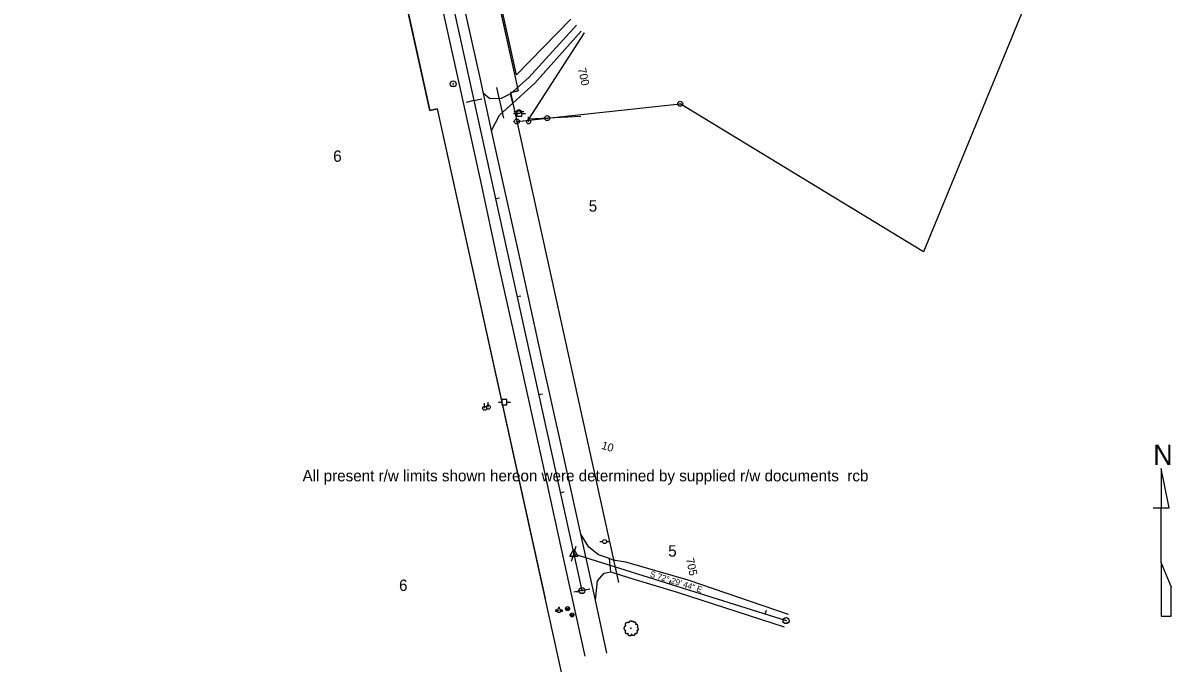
# Model space of a CAD drawing. Extents: x 2519952 to 2531965, y 848341 to 887632.
# Drawn here: x 2526970 to 2528114, y 856048 to 856686 of the extents above; entities that cross this region are included whole.
import ezdxf

# ---------------------------------------------------------------- set-up
doc = ezdxf.new("R2010")
doc.units = 0
for name, color, linetype in [('RD_EX_DR_Pipe', 7, 'Continuous'), ('RD_EX_Driveway', 7, 'Continuous'), ('RD_EX_DV_Prop', 7, 'Continuous'), ('RD_EX_DV_PropPin', 7, 'Continuous'), ('RD_EX_DV_TX_Prop', 7, 'Continuous'), ('RD_EX_Misc', 7, 'Continuous'), ('RD_EX_Road', 7, 'Continuous'), ('RD_EX_RW', 7, 'Continuous'), ('RD_EX_RW_TX', 7, 'Continuous'), ('RD_EX_UT', 7, 'Continuous'), ('RD_EX_VEG', 7, 'Continuous'), ('RD_HC_Cl', 7, 'Continuous'), ('RD_HC_Data', 7, 'Continuous'), ('RD_HC_Data_Tic', 7, 'Continuous'), ('RD_HC_TX_Sta50', 7, 'Continuous'), ('RD_HC_txCode', 7, 'Continuous'), ('RD_SMD_Locator', 7, 'Continuous')]:
    doc.layers.add(name, color=color, linetype=linetype)

msp = doc.modelspace()

# ---------------------------------------------------------------- linework, layer by layer
at = {"layer": 'RD_EX_DR_Pipe'}
msp.add_line((2527449.2515988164, 856591.2231448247), (2527442.375398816, 856622.0206448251), dxfattribs=at)
at = {"layer": 'RD_EX_Driveway'}
for points in [[(2527521.6422988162, 856684.015844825), (2527473.977298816, 856631.8632448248), (2527455.692598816, 856615.404944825)], [(2527458.1956988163, 856606.144444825), (2527480.031398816, 856626.205044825), (2527526.3658988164, 856677.9848448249)], [(2527437.065598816, 856579.034044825), (2527444.952998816, 856594.2865448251), (2527458.1956988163, 856606.144444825), (2527455.692598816, 856615.404944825), (2527446.446098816, 856610.893544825), (2527435.387498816, 856610.630044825), (2527429.042598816, 856615.8637448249)], [(2527540.564798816, 856110.849544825), (2527542.480698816, 856130.3231448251), (2527549.250198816, 856137.8353448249), (2527555.874098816, 856139.0582448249), (2527554.274498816, 856152.5063448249), (2527543.570898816, 856156.1104448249), (2527533.8809988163, 856163.7880448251), (2527525.9470988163, 856176.573444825)]]:
    msp.add_lwpolyline(points, dxfattribs=at)
at = {"layer": 'RD_EX_DV_Prop'}
for p, q in [((2527302.0116941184, 857350.9067081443), (2527463.299480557, 856618.4544913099)), ((2527375.4052145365, 856599.0999569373), (2527214.117428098, 857331.5521737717)), ((2527975.4200442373, 856721.4471319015), (2527867.0572926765, 856458.241045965)), ((2527455.9749583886, 856616.8416134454), (2527463.299480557, 856618.4544913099)), ((2527455.9749569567, 856616.8416131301), (2527563.500149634, 856128.5401342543)), ((2527382.729736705, 856600.7128348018), (2527375.4052145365, 856599.0999569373)), ((2527382.7297352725, 856600.7128344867), (2527579.323976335, 855707.9243050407)), ((2527492.449698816, 856591.345344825), (2527624.8631988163, 856605.5914448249)), ((2527867.0572926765, 856458.241045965), (2527624.8631988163, 856605.5914448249)), ((2527462.105998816, 856587.9913448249), (2527462.322585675, 856588.0152849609)), ((2527462.322585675, 856588.0152849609), (2527492.449698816, 856591.345344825))]:
    msp.add_line(p, q, dxfattribs=at)
at = {"layer": 'RD_EX_DV_PropPin'}
for centre, radius in [((2527624.8631779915, 856605.5914344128), 2.499000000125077), ((2527624.8631779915, 856605.5914448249), 0.24990000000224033), ((2527462.1059779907, 856587.9913344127), 2.499000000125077), ((2527462.1059779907, 856587.9913448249), 0.24990000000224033), ((2527492.4496779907, 856591.3453344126), 2.499000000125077), ((2527492.4496779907, 856591.345344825), 0.24990000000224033)]:
    msp.add_circle(centre, radius, dxfattribs=at)
at = {"layer": 'RD_EX_Misc'}
for p, q in [((2528111.7020513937, 856202.8459256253), (2528103.8620513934, 856242.047592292)), ((2528103.8620513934, 856242.047592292), (2528103.8620513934, 856242.047592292)), ((2528103.8620513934, 856242.047592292), (2528103.8620513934, 856202.8459256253)), ((2528096.0220513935, 856202.8459256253), (2528103.8620513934, 856202.8459256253)), ((2528103.8620513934, 856148.4504256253), (2528103.8620513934, 856202.8459256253)), ((2528103.8620513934, 856202.8459256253), (2528111.7020513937, 856202.8459256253)), ((2528111.7020513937, 856202.8459256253), (2528111.7020513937, 856203.3109256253)), ((2528113.6620513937, 856124.4442589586), (2528103.8620513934, 856148.4504256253)), ((2528103.8620513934, 856148.4504256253), (2528103.8620513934, 856095.042592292)), ((2528113.6620513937, 856095.042592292), (2528113.6620513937, 856124.7159256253)), ((2528113.6620513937, 856124.7159256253), (2528113.6620513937, 856124.4442589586)), ((2528103.8620513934, 856095.042592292), (2528113.6620513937, 856095.042592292))]:
    msp.add_line(p, q, dxfattribs=at)
at = {"layer": 'RD_EX_Road'}
for p, q in [((2527405.0218988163, 856624.7730448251), (2527383.535298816, 856722.2718448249)), ((2527426.429098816, 856628.3534448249), (2527403.884098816, 856729.1680448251)), ((2527426.219898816, 856528.3551448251), (2527405.0218988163, 856624.7730448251)), ((2527429.042598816, 856615.8637448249), (2527426.429098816, 856628.3534448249)), ((2527437.065598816, 856579.034044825), (2527429.042598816, 856615.8637448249)), ((2527446.932398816, 856534.0928448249), (2527437.065598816, 856579.034044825)), ((2527444.027798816, 856446.218944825), (2527426.219898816, 856528.3551448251)), ((2527465.373698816, 856450.7354448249), (2527446.932398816, 856534.0928448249)), ((2527486.739398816, 856353.2818448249), (2527465.373698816, 856450.7354448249)), ((2527465.638498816, 856348.1421448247), (2527444.027798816, 856446.218944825)), ((2527485.943898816, 856256.284644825), (2527465.638498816, 856348.1421448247)), ((2527507.317098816, 856261.1627448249), (2527486.739398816, 856353.2818448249)), ((2527506.0605988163, 856165.2266448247), (2527485.943898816, 856256.284644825)), ((2527525.9470988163, 856176.573444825), (2527507.317098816, 856261.1627448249)), ((2527540.564798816, 856110.849544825), (2527525.9470988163, 856176.573444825)), ((2527530.3365988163, 856054.9528448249), (2527506.0605988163, 856165.2266448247)), ((2527551.686798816, 856058.1028448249), (2527540.564798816, 856110.849544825))]:
    msp.add_line(p, q, dxfattribs=at)
for points in [[(2527554.274498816, 856152.5063448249), (2527558.205898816, 856151.261544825), (2527570.282798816, 856149.0693448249), (2527632.539798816, 856131.026444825), (2527732.232798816, 856096.849444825)], [(2527555.874098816, 856139.0582448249), (2527573.286498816, 856133.4236448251), (2527621.689598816, 856118.7672448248), (2527728.3691988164, 856084.2917448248)]]:
    msp.add_lwpolyline(points, dxfattribs=at)
at = {"layer": 'RD_EX_RW'}
for p, q in [((2527455.974924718, 856616.8416060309), (2527563.500109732, 856128.5401338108)), ((2527382.7297030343, 856600.7128273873), (2527490.2548879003, 856112.4113558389))]:
    msp.add_line(p, q, dxfattribs=at)
for points in [[(2527294.68717195, 857349.2938302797), (2527302.0116941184, 857350.9067081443), (2527463.299480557, 856618.4544913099), (2527455.9749583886, 856616.8416134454)], [(2527221.4419233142, 857333.1650457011), (2527214.117428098, 857331.5521737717), (2527375.4052145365, 856599.0999569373), (2527382.7297030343, 856600.7128273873)]]:
    msp.add_lwpolyline(points, dxfattribs=at)
at = {"layer": 'RD_EX_UT'}
for p, q in [((2527459.166215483, 856597.864294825), (2527462.096798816, 856597.864294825)), ((2527467.1717154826, 856598.3622281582), (2527462.1717154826, 856598.3622281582)), ((2527462.1717154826, 856598.3622281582), (2527462.1717154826, 856593.3622281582)), ((2527466.096715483, 856597.864294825), (2527469.166215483, 856597.864294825)), ((2527467.1717154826, 856593.3622281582), (2527467.1717154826, 856598.3622281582)), ((2527458.7406321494, 856595.7998114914), (2527462.209798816, 856595.7998114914)), ((2527462.1717154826, 856593.3622281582), (2527467.1717154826, 856593.3622281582)), ((2527467.1002154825, 856595.7998114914), (2527470.7406321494, 856595.7998114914)), ((2527473.814798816, 856587.640944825), (2527473.814798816, 856592.640944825)), ((2527452.2717154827, 856310.7501281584), (2527447.2717154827, 856310.7501281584)), ((2527447.2717154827, 856310.7501281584), (2527447.2717154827, 856305.7501281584)), ((2527452.2717154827, 856305.7501281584), (2527452.2717154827, 856310.7501281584)), ((2527430.053498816, 856302.200944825), (2527430.053498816, 856307.200944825)), ((2527433.673098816, 856303.2637448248), (2527433.673098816, 856308.2637448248)), ((2527443.8406321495, 856308.1877114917), (2527447.309798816, 856308.1877114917)), ((2527447.2717154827, 856305.7501281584), (2527452.2717154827, 856305.7501281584)), ((2527452.2002154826, 856308.1877114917), (2527455.8406321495, 856308.1877114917)), ((2527544.633515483, 856169.3306948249), (2527547.5640988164, 856169.3306948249)), ((2527551.564015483, 856169.3306948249), (2527554.633515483, 856169.3306948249)), ((2527502.0354154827, 856101.0772614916), (2527500.4779988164, 856101.0772614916)), ((2527500.4779988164, 856101.0772614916), (2527500.4779988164, 856100.0772614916)), ((2527500.4779988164, 856100.0772614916), (2527501.9974988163, 856100.0772614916)), ((2527503.4943321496, 856103.7247614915), (2527503.4943321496, 856102.4509281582)), ((2527504.4944988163, 856103.7247614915), (2527503.4943321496, 856103.7247614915)), ((2527504.4944988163, 856102.4286781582), (2527504.4944988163, 856103.7247614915)), ((2527507.4779988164, 856101.0772614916), (2527505.867498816, 856101.0772614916)), ((2527505.905415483, 856100.0772614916), (2527507.4779988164, 856100.0772614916)), ((2527507.4779988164, 856100.0772614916), (2527507.4779988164, 856101.0772614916)), ((2527512.657698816, 856100.4529948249), (2527511.3540321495, 856103.9355781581)), ((2527512.657698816, 856100.4529948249), (2527513.9799488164, 856103.8983281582)), ((2527517.206598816, 856094.2489948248), (2527515.9029321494, 856097.7315781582)), ((2527517.206598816, 856094.2489948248), (2527518.5288488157, 856097.6943281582))]:
    msp.add_line(p, q, dxfattribs=at)
for centre, radius in [((2527464.096798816, 856597.8490448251), 2.000000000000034), ((2527473.8148105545, 856587.6409578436), 1.9992000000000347), ((2527430.0535105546, 856302.2009578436), 1.9992000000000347), ((2527433.673110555, 856303.2637578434), 1.9992000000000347), ((2527549.5640988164, 856169.315444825), 2.000000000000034), ((2527512.65771965, 856102.4457031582), 2.0000000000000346), ((2527503.951467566, 856100.5038656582), 2.0000000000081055), ((2527503.9514988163, 856100.5038448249), 0.2500000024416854), ((2527517.206619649, 856096.2417031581), 2.0000000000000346)]:
    msp.add_circle(centre, radius, dxfattribs=at)
for start, end in [(163.33869722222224, 192.31501666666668), (74.24552500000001, 103.21276111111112), (347.6849833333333, 16.661302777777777)]:
    msp.add_arc((2527503.951467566, 856100.5038656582), 2.0000000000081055, start, end, dxfattribs=at)
at = {"layer": 'RD_EX_VEG'}
for points in [[(2527516.045398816, 856689.9940448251), (2527461.893698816, 856634.600944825), (2527439.152798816, 856736.666144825), (2527390.1893988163, 856937.9287448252), (2527400.000998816, 856960.1737448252), (2527447.0914988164, 856931.4187448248)], [(2527525.806898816, 856593.044044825), (2527474.032198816, 856590.1861448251), (2527529.452898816, 856676.234944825)]]:
    msp.add_lwpolyline(points, dxfattribs=at)
for centre, radius in [((2527575.72161965, 856082.9424656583), 0.2500000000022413), ((2527575.7090675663, 856082.9236114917), 0.00010000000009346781)]:
    msp.add_circle(centre, radius, dxfattribs=at)
for points in [[(2527575.853515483, 856090.109694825), (2527575.5536821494, 856090.1346948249), (2527575.2288488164, 856090.034694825), (2527574.9789321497, 856089.9347781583), (2527574.754015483, 856089.8597781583), (2527574.529098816, 856089.7597781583), (2527574.229265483, 856089.5849448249), (2527574.0043488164, 856089.384944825), (2527573.8793488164, 856089.1351114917), (2527573.829348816, 856088.9101948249), (2527573.7794321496, 856088.6353614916), (2527573.7794321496, 856088.4603614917), (2527573.654515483, 856088.4353614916), (2527573.504515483, 856088.4603614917), (2527573.2546821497, 856088.5353614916), (2527573.004765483, 856088.5353614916), (2527572.7548488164, 856088.5353614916), (2527572.405015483, 856088.5103614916), (2527572.0551821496, 856088.5103614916), (2527571.7803488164, 856088.4603614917), (2527571.4554321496, 856088.410444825), (2527571.0805988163, 856088.2855281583), (2527570.730765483, 856088.1605281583), (2527570.4309321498, 856087.9106114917), (2527570.181015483, 856087.4358614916), (2527570.056015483, 856087.0860281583), (2527569.906098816, 856086.8361114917), (2527570.056015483, 856086.3863614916), (2527570.231015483, 856086.036444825), (2527570.2559321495, 856085.8365281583), (2527570.3309321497, 856085.4117781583), (2527570.4309321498, 856085.1868614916), (2527570.5558488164, 856084.9868614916), (2527570.4809321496, 856084.961944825), (2527570.106015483, 856084.911944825), (2527569.80618215, 856084.8120281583), (2527569.381348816, 856084.5871114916), (2527569.1564321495, 856084.362194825), (2527569.0564321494, 856084.0372781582), (2527569.031515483, 856083.687444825), (2527568.931598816, 856083.4876114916), (2527568.8565988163, 856083.212694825), (2527568.8315988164, 856083.137694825), (2527568.781598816, 856082.8128614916), (2527568.8815988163, 856082.3630281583), (2527568.906598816, 856082.0131948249), (2527569.031515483, 856081.7882781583), (2527569.1814321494, 856081.6134448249), (2527569.3563488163, 856081.3635281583), (2527569.7561821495, 856081.1386114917), (2527570.081015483, 856081.0386114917), (2527570.2809321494, 856081.013694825), (2527570.106015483, 856080.5138614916), (2527570.056015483, 856080.1640281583), (2527569.9310988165, 856079.764194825), (2527569.9310988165, 856079.6892781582), (2527569.8811821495, 856079.214444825), (2527570.0310154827, 856078.8895281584), (2527570.106015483, 856078.5147781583), (2527570.2809321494, 856078.2898614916), (2527570.5558488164, 856077.989944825), (2527570.8806821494, 856077.7651114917), (2527571.3805154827, 856077.6401114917), (2527571.7803488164, 856077.6651114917), (2527572.355098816, 856077.8400281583), (2527572.6049321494, 856077.9150281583), (2527572.5799321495, 856077.7401114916), (2527572.6049321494, 856077.365194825), (2527572.6049321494, 856076.940444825), (2527572.7548488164, 856076.6156114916), (2527572.854848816, 856076.3406948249), (2527573.004765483, 856076.0907781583), (2527573.3296821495, 856075.865944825), (2527573.72943215, 856075.7909448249), (2527574.154265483, 856075.6410281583), (2527574.6040988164, 856075.5660281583), (2527575.1038488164, 856075.5410281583), (2527575.7035988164, 856075.690944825), (2527575.9784321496, 856075.815944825), (2527576.0784321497, 856075.9908614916), (2527576.278348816, 856076.365694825), (2527576.2283488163, 856076.5906114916), (2527576.253348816, 856077.1903614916), (2527576.353265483, 856077.0153614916), (2527576.5282654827, 856076.6655281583), (2527577.0280154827, 856076.365694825), (2527577.4278488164, 856076.1907781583), (2527577.9025988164, 856076.0407781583), (2527578.202515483, 856075.9658614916), (2527578.677265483, 856076.0407781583), (2527579.0521821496, 856076.1157781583), (2527579.4269321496, 856076.2407781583), (2527579.726848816, 856076.5156114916), (2527579.901765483, 856076.7905281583), (2527579.951765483, 856077.0653614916), (2527580.0266821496, 856077.440194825), (2527580.0766821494, 856077.6151114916)], [(2527580.0766821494, 856077.6151114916), (2527580.001765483, 856077.7901114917), (2527579.951765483, 856078.039944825), (2527580.0266821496, 856078.014944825), (2527580.201598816, 856077.9649448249), (2527580.476515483, 856077.8400281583), (2527580.7014321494, 856077.7651114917), (2527581.026265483, 856077.7901114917), (2527581.3011821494, 856077.8900281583), (2527581.7509321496, 856078.164944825), (2527582.025848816, 856078.6396948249), (2527582.3006821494, 856079.0395281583), (2527582.3756821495, 856079.3643614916), (2527582.3256821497, 856079.5892781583), (2527582.3006821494, 856080.0890281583), (2527582.100765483, 856080.338944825), (2527582.0507654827, 856080.4638614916), (2527581.9508488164, 856080.863694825), (2527582.025848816, 856080.9136948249), (2527582.3006821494, 856080.963694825), (2527582.675515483, 856081.0886114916), (2527582.9504321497, 856081.2135281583), (2527583.1753488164, 856081.3885281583), (2527583.250265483, 856081.6134448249), (2527583.2253488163, 856082.0131948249), (2527583.2752654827, 856082.4130281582), (2527583.2003488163, 856082.5630281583), (2527583.1003488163, 856082.7128614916), (2527583.025348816, 856082.9128614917), (2527582.8754321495, 856083.062694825), (2527582.7755154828, 856083.212694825), (2527582.675515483, 856083.3126114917), (2527582.550598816, 856083.4626114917), (2527582.3756821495, 856083.5875281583), (2527582.225765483, 856083.6375281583), (2527582.1757654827, 856083.7874448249), (2527582.3256821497, 856083.9873614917), (2527582.3756821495, 856084.0872781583), (2527582.400598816, 856084.3121948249), (2527582.625598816, 856084.6620281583), (2527582.675515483, 856085.0618614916), (2527582.625598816, 856085.486694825), (2527582.5755988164, 856085.7616114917), (2527582.425598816, 856086.036444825), (2527582.225765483, 856086.2863614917), (2527582.100765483, 856086.4612781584), (2527581.925848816, 856086.586194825), (2527581.601015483, 856086.711194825), (2527581.3510988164, 856086.7611114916), (2527581.001265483, 856086.7611114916), (2527580.801348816, 856086.8111114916), (2527580.826348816, 856086.8611114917), (2527580.826348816, 856087.0110281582), (2527580.826348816, 856087.2859448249), (2527580.7513488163, 856087.735694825), (2527580.6014321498, 856088.2355281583), (2527580.6014321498, 856088.2605281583), (2527580.5014321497, 856088.5103614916), (2527580.2765988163, 856088.7102781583), (2527580.10168215, 856088.8101948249), (2527579.901765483, 856088.9351948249), (2527579.6518488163, 856088.960194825), (2527579.3520154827, 856088.960194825), (2527579.077098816, 856088.9101948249), (2527578.87718215, 856088.8101948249), (2527578.702265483, 856088.6852781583), (2527578.627265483, 856088.835194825), (2527578.5273488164, 856089.1351114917), (2527578.477348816, 856089.2850281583), (2527578.3274321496, 856089.4599448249), (2527578.102598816, 856089.6598614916), (2527577.65268215, 856089.7847781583), (2527577.0280154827, 856089.7098614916), (2527576.7280988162, 856089.509944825), (2527576.5781821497, 856089.3350281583), (2527576.5282654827, 856089.4599448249), (2527576.328265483, 856089.6598614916), (2527576.2283488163, 856089.8347781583), (2527576.0534321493, 856089.9597781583), (2527575.903515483, 856090.059694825), (2527575.8035154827, 856090.109694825)]]:
    msp.add_spline(points, degree=3, dxfattribs=at)
at = {"layer": 'RD_HC_Cl'}
for p, q in [((2526970.283932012, 858648.1203897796), (2527526.8774988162, 856120.4757448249)), ((2527518.788198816, 856157.2114448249), (2527730.2820988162, 856090.509144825))]:
    msp.add_line(p, q, dxfattribs=at)
at = {"layer": 'RD_HC_Data'}
for p, q in [((2527514.8174587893, 856154.918713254), (2527518.7894296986, 856161.798368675)), ((2527518.7894296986, 856161.798368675), (2527522.758125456, 856154.918713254)), ((2527514.8174587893, 856154.918713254), (2527522.758125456, 856154.918713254))]:
    msp.add_line(p, q, dxfattribs=at)
for centre, radius in [((2527398.7316571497, 856625.4706552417), 3.000000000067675), ((2527398.731698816, 856625.4706448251), 0.28181953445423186), ((2527518.788198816, 856157.2114448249), 0.5294348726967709), ((2527526.8774571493, 856120.4757552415), 3.000000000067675), ((2527526.8774988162, 856120.4757448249), 0.28181953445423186), ((2527730.28205715, 856090.5091552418), 3.000000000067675), ((2527730.2820988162, 856090.509144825), 0.28181953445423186)]:
    msp.add_circle(centre, radius, dxfattribs=at)
at = {"layer": 'RD_HC_Data_Tic'}
for p, q in [((2527419.3528444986, 856608.7748070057), (2527411.5400208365, 856607.054404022)), ((2527419.3528444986, 856608.7748070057), (2527427.1656681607, 856610.4952099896)), ((2527440.8578817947, 856511.1145112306), (2527444.7642936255, 856511.9747127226)), ((2527462.362919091, 856413.4542154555), (2527466.2693309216, 856414.3144169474)), ((2527483.8679563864, 856315.79391968), (2527487.774368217, 856316.654121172)), ((2527505.3729936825, 856218.133623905), (2527509.2794055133, 856218.993825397)), ((2527518.788198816, 856157.2114448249), (2527521.1944532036, 856164.8409887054)), ((2527518.788198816, 856157.2114448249), (2527516.3819444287, 856149.5819009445)), ((2527614.1574973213, 856127.133264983), (2527615.360624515, 856130.9480369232)), ((2527526.8780309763, 856120.4733281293), (2527519.065207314, 856118.7529251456)), ((2527526.878030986, 856120.4733281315), (2527534.690854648, 856122.1937311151)), ((2527709.526795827, 856097.055085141), (2527710.7299230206, 856100.8698570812))]:
    msp.add_line(p, q, dxfattribs=at)
at = {"layer": 'RD_SMD_Locator'}
for centre in [(2527521.6422988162, 856684.015844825), (2527526.3658988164, 856677.9848448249), (2527529.452898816, 856676.234944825), (2527461.893698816, 856634.600944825), (2527473.977298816, 856631.8632448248), (2527398.731698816, 856625.4706448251), (2527405.0218988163, 856624.7730448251), (2527426.429098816, 856628.3534448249), (2527442.375398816, 856622.0206448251), (2527480.031398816, 856626.205044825), (2527429.042598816, 856615.8637448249), (2527429.042598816, 856615.8637448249), (2527435.387498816, 856610.630044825), (2527446.446098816, 856610.893544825), (2527455.692598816, 856615.404944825), (2527455.692598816, 856615.404944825), (2527458.1956988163, 856606.144444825), (2527458.1956988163, 856606.144444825), (2527444.952998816, 856594.2865448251), (2527449.2515988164, 856591.2231448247), (2527474.032198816, 856590.1861448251), (2527525.806898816, 856593.044044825), (2527437.065598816, 856579.034044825), (2527437.065598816, 856579.034044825), (2527426.219898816, 856528.3551448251), (2527446.932398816, 856534.0928448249), (2527465.373698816, 856450.7354448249), (2527444.027798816, 856446.218944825), (2527465.638498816, 856348.1421448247), (2527486.739398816, 856353.2818448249), (2527485.943898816, 856256.284644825), (2527507.317098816, 856261.1627448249), (2527525.9470988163, 856176.573444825), (2527525.9470988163, 856176.573444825), (2527506.0605988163, 856165.2266448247), (2527533.8809988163, 856163.7880448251), (2527518.788198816, 856157.2114448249), (2527543.570898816, 856156.1104448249), (2527554.274498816, 856152.5063448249), (2527554.274498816, 856152.5063448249), (2527558.205898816, 856151.261544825), (2527555.874098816, 856139.0582448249), (2527555.874098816, 856139.0582448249), (2527570.282798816, 856149.0693448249), (2527542.480698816, 856130.3231448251), (2527549.250198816, 856137.8353448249), (2527573.286498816, 856133.4236448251), (2527632.539798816, 856131.026444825), (2527526.8774988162, 856120.4757448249), (2527621.689598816, 856118.7672448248), (2527540.564798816, 856110.849544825), (2527540.564798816, 856110.849544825), (2527732.232798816, 856096.849444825), (2527728.3691988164, 856084.2917448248), (2527730.2820988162, 856090.509144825), (2527530.3365988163, 856054.9528448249), (2527551.686798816, 856058.1028448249)]:
    msp.add_circle(centre, 0.001, dxfattribs=at)

# ---------------------------------------------------------------- texts
at = {"layer": 'RD_EX_DV_TX_Prop'}
for s, p in [('6', (2527279.2606291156, 856547.8140751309)), ('5', (2527533.7491089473, 856498.1816924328)), ('5', (2527612.875754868, 856154.3193522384)), ('6', (2527344.843089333, 856120.1023780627))]:
    msp.add_text(s, height=11.31666660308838, dxfattribs=at).set_placement(p)
at = {"layer": 'RD_EX_Misc'}
msp.add_text('N', height=19.999999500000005, dxfattribs=at).set_placement((2528095.9693013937, 856245.7537589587))
at = {"layer": 'RD_EX_RW_TX'}
msp.add_text('All present r/w limits shown hereon were determined by supplied r/w documents  rcb', height=11.31666660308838, dxfattribs=at).set_placement((2527248.748608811, 856229.3102453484))
at = {"layer": 'RD_HC_Data'}
msp.add_text('S 72%%d 29\' 44" E', height=6, rotation=342.4954342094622, dxfattribs=at).set_placement((2527594.1986295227, 856134.4765759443))
at = {"layer": 'RD_HC_TX_Sta50'}
for s, height, rotation, p in [('700', 7.9999999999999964, 282.41848259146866, (2527522.9477383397, 856640.5297868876)), ('10', 8.000000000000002, 342.4954342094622, (2527545.7455910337, 856261.9534411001)), ('705', 7.999999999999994, 282.41848259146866, (2527630.5156618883, 856152.0342272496))]:
    msp.add_text(s, height=height, rotation=rotation, dxfattribs=at).set_placement(p)
at = {"layer": 'RD_HC_txCode'}
for s, p in [('CP 1 PSC', (2527395.731698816, 856623.4706448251)), ('1', (2527398.731698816, 856626.4706448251)), ('PI 10+00.00', (2527514.8118208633, 856155.2114448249)), ('27', (2527518.055915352, 856158.2114448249)), ('POT 705+00.00', (2527521.034979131, 856118.4757448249)), ('15', (2527526.4286799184, 856121.4757448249)), ('POT 12+21.76', (2527725.6285555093, 856088.509144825)), ('28', (2527729.5498153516, 856091.509144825))]:
    msp.add_text(s, height=1.0000000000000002, dxfattribs=at).set_placement(p)

doc.saveas('drawing.dxf')
